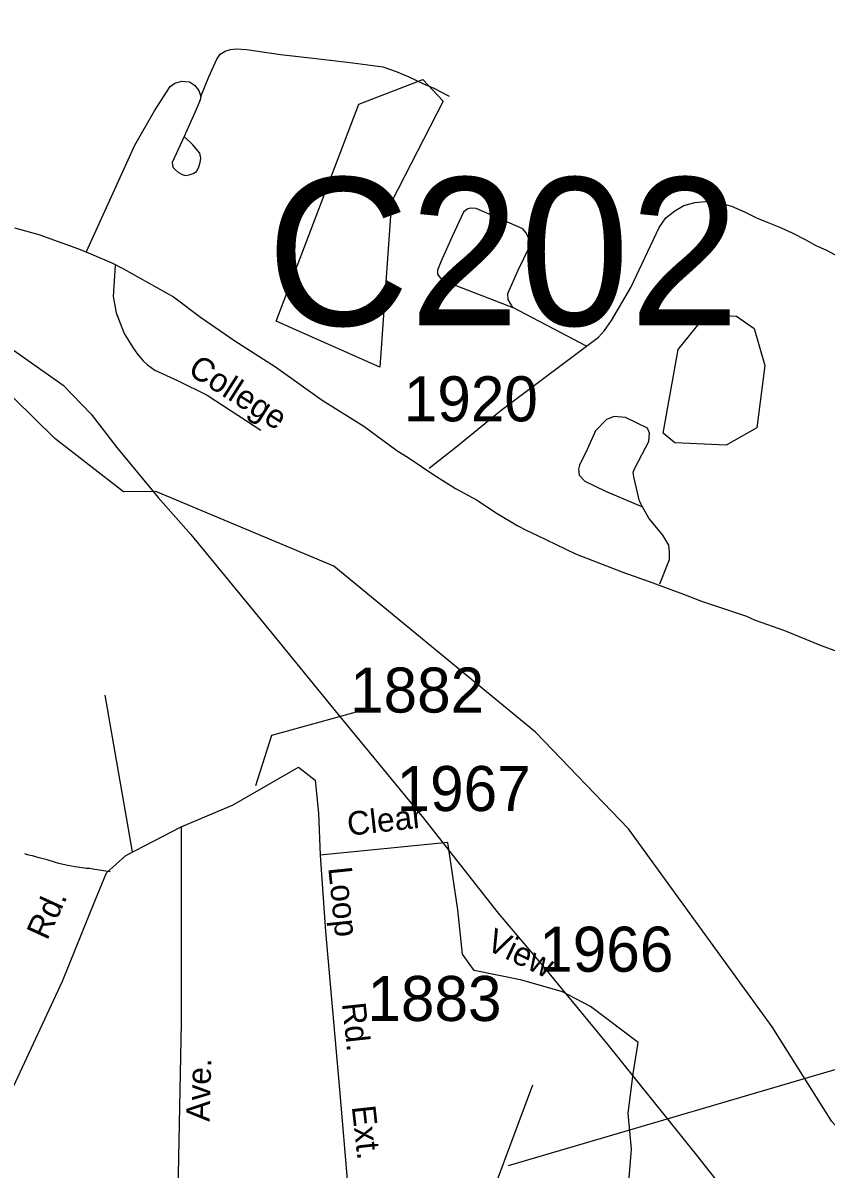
# Model space of a CAD drawing. Extents: x 884530 to 1028605, y 526725 to 653634.
# Drawn here: x 977698 to 979924, y 581781 to 584961 of the extents above; entities that cross this region are included whole.
import ezdxf

# ---------------------------------------------------------------- set-up
doc = ezdxf.new("R2010")
doc.units = 0
for name, color, linetype in [('Exist Hydrographic Bay Label', 7, 'Continuous'), ('Exist Hydrographic Creek Single Shore', 7, 'Continuous'), ('Exist Road Non-System Type 51', 7, 'Continuous'), ('Exist Road Non-System Type 51 Label', 7, 'Continuous'), ('Exist Road Secondary Structure Culvert Number Label', 7, 'Continuous'), ('Exist Road Secondary Type 51 Attributed', 7, 'Continuous'), ('Exist Road Secondary Type 51 Label', 7, 'Continuous'), ('Exist Road Secondary Type 51 Number Label', 7, 'Continuous'), ('Exist Utilities Electrical Transmission Line', 7, 'Continuous')]:
    doc.layers.add(name, color=color, linetype=linetype)

msp = doc.modelspace()

# ---------------------------------------------------------------- linework, layer by layer
at = {"layer": 'Exist Hydrographic Bay Label'}
for points in [[(978687.2, 584005.7), (978399.9, 584133), (978629.2, 584735.5), (978806.7, 584804.1), (978863, 584743.9), (978720, 584464.6), (978687.2, 584005.7)], [(979647.2, 583789.5), (979505.5, 583795.6), (979473.1, 583822.5), (979514.5, 584054.7), (979593, 584151.6), (979676.1, 584146.7), (979725, 584112.9), (979754.7, 584010.5), (979732.2, 583837.1), (979647.2, 583789.5)]]:
    msp.add_lwpolyline(points, dxfattribs=at)
at = {"layer": 'Exist Hydrographic Creek Single Shore'}
msp.add_lwpolyline([(982306, 579019.5), (981781, 579626.9), (981631.8, 579784.5), (980924.4, 580558.7), (980728.2, 580810.3), (980314.9, 581400), (980101.3, 581732.6), (979940.6, 581913), (979774.6, 582175.6), (979376.7, 582725.1), (979119.2, 582992.8), (978559.7, 583453.7), (978066.7, 583660.6), (977976.4, 583660), (977786.1, 583808), (977500.7, 584088.3), (976892.9, 584590.7), (976401.3, 584929.1), (975915, 585182.9)], dxfattribs=at)
at = {"layer": 'Exist Road Non-System Type 51'}
msp.add_line((978001.6, 582661.1), (977926.1, 583095.4), dxfattribs=at)
for points in [[(978190.9, 584756.6), (978212.9, 584811.1), (978235.8, 584860.3), (978244.8, 584874.3), (978258.8, 584882.5), (978273.4, 584886.6), (978289, 584889), (978317.7, 584887.4), (978411.7, 584872.9), (978502.8, 584862.5), (978612.1, 584849.7), (978695.7, 584839.2), (978732.2, 584825.6), (978765.6, 584811.8), (978808.2, 584792.1), (978837.1, 584779.9), (978879.8, 584757.1)], [(977874, 584326.3), (978008.1, 584621.8), (978062.9, 584716.8), (978106.2, 584784), (978119.3, 584793.9), (978138.1, 584798.8), (978159.9, 584797), (978173.5, 584787.9), (978185.3, 584773.4), (978190.9, 584756.6)], [(978190.9, 584756.6), (978189.5, 584746.9), (978182.2, 584729.2), (978145.2, 584645.9), (978111.2, 584573.4), (978113.6, 584560.3), (978120.5, 584552.8), (978129.2, 584545.5), (978139, 584539.8), (978148.9, 584537.3), (978158.4, 584539.1), (978170.2, 584543), (978179.2, 584548.7), (978185, 584558.6), (978189.1, 584573.4), (978191.5, 584585.7), (978188.3, 584599.6), (978169.1, 584622.8), (978145.2, 584645.9)], [(979260, 584063.7), (979260.3, 584063.9), (979293.2, 584088.7), (979309.9, 584107.7), (979329.5, 584134.7), (979383.6, 584226.6), (979461.5, 584393), (979480.4, 584420.1), (979505, 584439.7), (979530.4, 584453.7), (979560.8, 584462.7), (979590.1, 584465.2), (979620.7, 584463.6), (979661.8, 584452), (979698.2, 584436.3), (979731.9, 584420.4), (979761.5, 584407.9), (979793.3, 584394.8), (979830.1, 584377.9), (979866.4, 584359.7), (979896.2, 584343.4), (979923.9, 584331.4), (979981.7, 584300)], [(979260.7, 584063.7), (979260.3, 584063.9), (979055.8, 584171.3), (979042.9, 584193.4), (979042.3, 584210), (979070.6, 584274.3), (979102.4, 584339.4), (979103, 584352.8), (979098.3, 584367.3), (979091.9, 584379.5), (979083.4, 584389.3), (978954, 584445.4), (978937.4, 584447.2), (978929.7, 584444.4), (978919.6, 584435.6), (978887.6, 584368.4), (978856, 584298.1), (978847.4, 584274.4), (978846.8, 584263.9), (978852, 584257), (978860.4, 584247.2), (979055.8, 584171.3)], [(977953.7, 584287.3), (977948.3, 584201.6), (977956.3, 584156.7), (977978.2, 584099.4), (978002.3, 584060.3), (978015.6, 584042.1), (978031, 584023.6), (978043.6, 584012), (978063.2, 583997.2), (978126.5, 583968.9), (978208.7, 583927.7), (978357.8, 583830.4)], [(978824.2, 583725.8), (978902.9, 583787.2), (979023.6, 583886.1), (979260, 584063.7)], [(979463.6, 583404.9), (979490.2, 583472.4), (979490.2, 583493.4), (979488.9, 583511.7), (979472.3, 583539.8), (979432.8, 583586.6), (979415.7, 583618.1), (979407, 583634.1), (979391.2, 583701.2), (979389.5, 583714.1), (979394.7, 583727), (979432.6, 583799.8), (979434.8, 583822.5), (979429.8, 583836.4), (979368, 583865.9), (979336.7, 583868.7), (979316, 583860.2), (979285.1, 583829.3), (979261.8, 583777.5), (979240.7, 583733.3), (979238.5, 583722.7), (979240.2, 583705.6), (979255.6, 583689.7), (979313, 583661.4), (979415.7, 583618.1)], [(977940.1, 582605.6), (977896.8, 582612.2), (977882.5, 582614.3), (977873.6, 582615.1), (977861.8, 582616.2), (977843.1, 582618.9), (977822.6, 582622.7), (977809.2, 582625.8), (977797.4, 582628.9), (977785.8, 582632.2), (977764.6, 582638.4), (977743.2, 582644.5), (977724.7, 582649.6), (977718.3, 582651.2), (977710.9, 582653.1), (977702.8, 582655.1)]]:
    msp.add_lwpolyline(points, dxfattribs=at)
at = {"layer": 'Exist Road Secondary Type 51 Attributed'}
for points in [[(977674.4, 584392.3), (977741.8, 584373.9), (977805.9, 584350.7), (977852.1, 584334.2), (977888.3, 584319.4), (977944, 584295), (977976.9, 584278.2), (978114.9, 584201.2), (978189.9, 584144.6), (978285.4, 584078.6), (978398.5, 584006.7), (978527.4, 583913.8), (978643, 583841.7), (978734.6, 583774.1), (978768.7, 583753.2), (978837.2, 583706.8), (978897.2, 583669.3), (978954.9, 583638), (979012.5, 583600.1), (979070.2, 583565.4), (979095.2, 583552.4), (979122.8, 583539.4), (979229.6, 583488.1), (979361.4, 583437), (979433.9, 583410.6), (979529.5, 583376), (979578.9, 583356.2), (979704.2, 583315), (979728.2, 583304.1), (979809.3, 583275.3), (979911.1, 583233.3), (980041.3, 583185.5)], [(978136.4, 582729.9), (978280.4, 582791.2), (978462.2, 582895.9)], [(978462.2, 582895.9), (978507.7, 582859.5), (978516.8, 582768.5), (978522.1, 582651.4)], [(977449.8, 581515.9), (977566.3, 581763.3), (977641.4, 581944), (977807.5, 582302.4), (977896.9, 582524.2), (977929.1, 582602.9), (977982.7, 582651.2), (978136.4, 582729.9)], [(978136.4, 582729.9), (978136.4, 582186.5), (978127.5, 581719.2)], [(978875.9, 582686.6), (978522.1, 582651.4)], [(979257.8, 581453.8), (979298.7, 581549.3), (979376, 581722.2), (979385.1, 581835.9), (979376, 581936), (979389.6, 582045.2), (979403.3, 582131.6), (979271.4, 582231.7), (979194.1, 582272.6), (979080.5, 582304.5), (978948.6, 582331.8), (978916.8, 582377.3), (978903.2, 582500.1), (978875.9, 582686.6)], [(978522.1, 582651.4), (978536.4, 582440.3), (978575.7, 582001.6), (978598.9, 581729.7), (978599.4, 581644.1)], [(978951.6, 581585.2), (979111.7, 582014.2)]]:
    msp.add_lwpolyline(points, dxfattribs=at)
at = {"layer": 'Exist Road Secondary Type 51 Label'}
for points in [[(978654.5, 583057.6), (978387, 582983.3), (978342.4, 582844.5)], [(980067.9, 582091.4), (979043.2, 581789.5)]]:
    msp.add_lwpolyline(points, dxfattribs=at)
at = {"layer": 'Exist Utilities Electrical Transmission Line'}
msp.add_lwpolyline([(976233.2, 585014.8), (976491.4, 584841.7), (976796.9, 584643.1), (977023.5, 584483.1), (977181.9, 584379.5), (977450, 584204.3), (977624.1, 584086.1), (977809.7, 583955.5), (977886.9, 583874.8), (977957.9, 583782.3), (978073.1, 583644.1), (978163.7, 583541.1), (978371, 583287.6), (978580.3, 583032.2), (978808.8, 582754.1), (979015.7, 582490.8), (979142.7, 582340.2), (979315.5, 582130.1), (979565, 581819.4), (979737.4, 581601.2), (979868, 581440.6), (979942.7, 581345.8)], dxfattribs=at)

# ---------------------------------------------------------------- texts
at = {"layer": 'Exist Road Non-System Type 51 Label'}
for s, rotation, p in [('Clear', 6.4138, (978600.4, 582705.3)), ('View', 334.3339, (978978.2, 582391.8))]:
    msp.add_text(s, height=65.62, rotation=rotation, dxfattribs=at).set_placement(p)
at = {"layer": 'Exist Road Secondary Structure Culvert Number Label'}
msp.add_text('C202', height=410.1, dxfattribs=at).set_placement((978373.5, 584121.4))
at = {"layer": 'Exist Road Secondary Type 51 Label'}
for s, rotation, p in [('College', 327.5036, (978151.8, 583988.5)), ('Loop', 275.8522, (978544.2, 582616.7)), ('Rd.', 65.318, (977765, 582413.1)), ('Rd.', 276.1582, (978582.2, 582240)), ('Ave.', 88.4152, (978215.4, 581911.8)), ('Ext.', 276.3084, (978609.3, 581954.3))]:
    msp.add_text(s, height=65.62, rotation=rotation, dxfattribs=at).set_placement(p)
at = {"layer": 'Exist Road Secondary Type 51 Number Label'}
for s, p in [('1920', (978753.6, 583855.3)), ('1882', (978604.7, 583047.3)), ('1967', (978733.7, 582774.1)), ('1966', (979129.2, 582328.3)), ('1883', (978652.8, 582191.6))]:
    msp.add_text(s, height=125, dxfattribs=at).set_placement(p)

doc.saveas('drawing.dxf')
